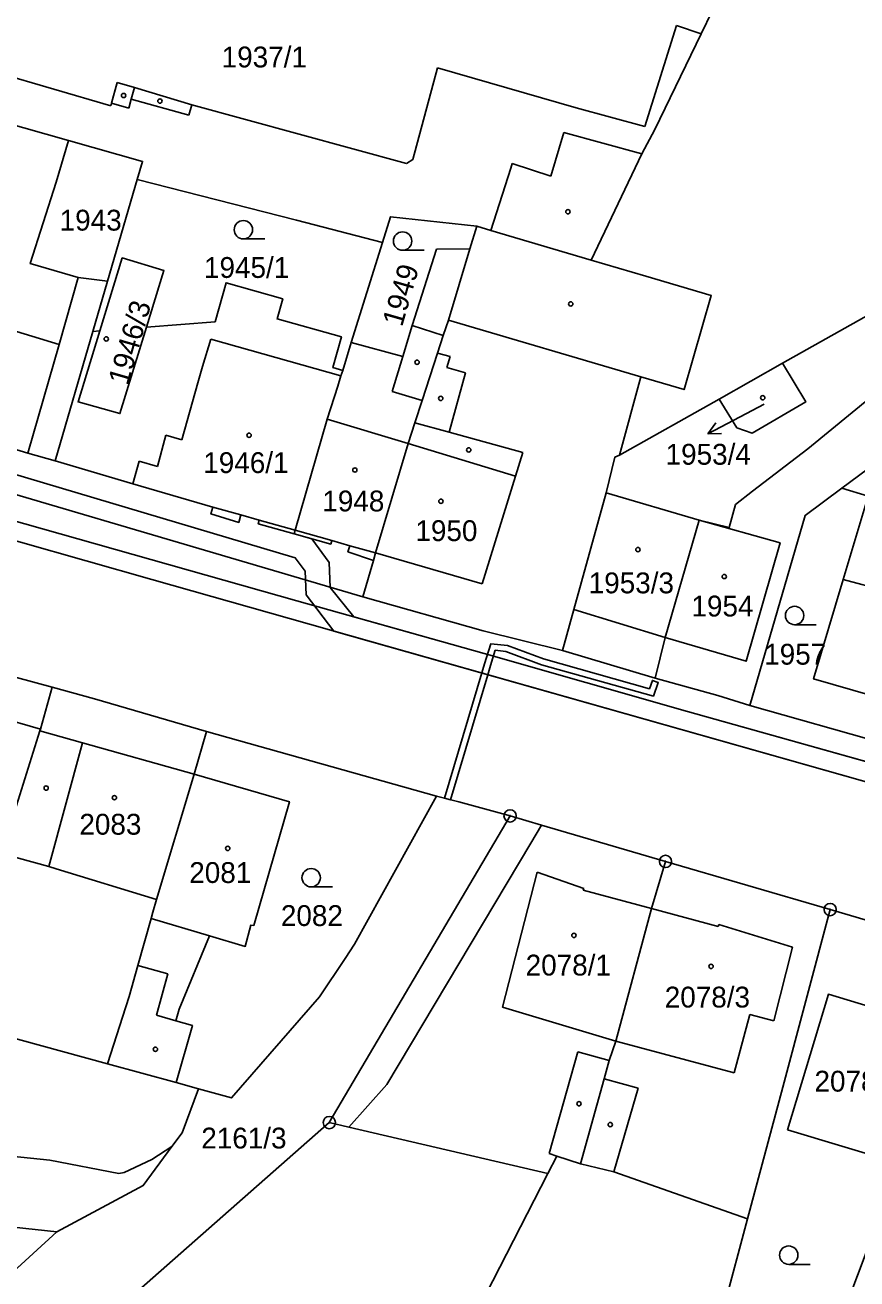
# Model space of a CAD drawing. Extents: x -644096 to -634268, y -1141430 to -1133463.
# Drawn here: x -638166.3 to -638098.4, y -1139143.1 to -1139040.8 of the extents above; entities that cross this region are included whole.
import ezdxf

# ---------------------------------------------------------------- set-up
doc = ezdxf.new("R2010")
doc.units = 0
for name, color, linetype in [('_CIVIL_CONSTRUCTION', 7, 'Continuous'), ('B_Hranice _3D', 7, 'Continuous'), ('M_Svah_Nasyp', 7, 'Continuous'), ('M_Svah_Zarez', 7, 'Continuous'), ('svrsek_osa_sjezdy', 7, 'Continuous'), ('svrsek_osa_terminal_VRT', 7, 'Continuous'), ('svrsek_osa_VRT', 7, 'Continuous'), ('svrsek_popisy_VRT', 7, 'Continuous'), ('terminal_VRT', 7, 'Continuous')]:
    doc.layers.add(name, color=color, linetype=linetype)

msp = doc.modelspace()

# ---------------------------------------------------------------- linework, layer by layer
at = {"layer": '_CIVIL_CONSTRUCTION'}
for centre, radius in [((-638126.71, -1139105.3), 0.5), ((-638126.71, -1139105.3), 0.0303), ((-638114.04, -1139109.01), 0.5), ((-638114.04, -1139109.01), 0.0303), ((-638100.61, -1139112.94), 0.5), ((-638100.61, -1139112.94), 0.0303), ((-638141.45, -1139130.32), 0.5), ((-638141.45, -1139130.32), 0.0303)]:
    msp.add_circle(centre, radius, dxfattribs=at)
at = {"layer": 'B_Hranice _3D'}
for points in [[(-638290.09, -1139029.58), (-638255.88, -1139046.51), (-638224.7, -1139062.08), (-638221.65, -1139063.68), (-638210.76, -1139066.34), (-638210.15, -1139066.37), (-638203, -1139066.73), (-638144.23, -1139084.24), (-638143.42, -1139085.34), (-638143.34, -1139087.26), (-638141.07, -1139090.23), (-638094.91, -1139103.3)], [(-638096.76, -1139101.12), (-638112.24, -1139096.77), (-638128.83, -1139092.04), (-638139.45, -1139089.05), (-638141.37, -1139086.66), (-638141.45, -1139084.63), (-638142.88, -1139082.69), (-638144.32, -1139082.29), (-638147.24, -1139081.46), (-638147.16, -1139081.17), (-638148.66, -1139080.75), (-638148.84, -1139081.35), (-638151.11, -1139080.66), (-638150.94, -1139080.11), (-638157.47, -1139078.2), (-638163.81, -1139076.34), (-638166.03, -1139075.7), (-638175.16, -1139072.94), (-638180.27, -1139071.38), (-638188.61, -1139069.1), (-638197.45, -1139066.69), (-638204.05, -1139064.68), (-638210.45, -1139064.38), (-638220.98, -1139061.78)]]:
    msp.add_lwpolyline(points, dxfattribs=at)
for points in [[(-638129.01, -1139093.64), (-638128.53, -1139093.78), (-638128.31, -1139093.04), (-638127.92, -1139091.79), (-638127.05, -1139091.89), (-638124.14, -1139092.97), (-638115.03, -1139095.53), (-638114.63, -1139094.41), (-638115.11, -1139094.25), (-638115.35, -1139094.93), (-638123.98, -1139092.49), (-638126.93, -1139091.39), (-638128.28, -1139091.25), (-638128.79, -1139092.9)], [(-638129.01, -1139093.64), (-638132.05, -1139103.86), (-638131.57, -1139103.98), (-638128.53, -1139093.78)]]:
    msp.add_lwpolyline(points, close=True, dxfattribs=at)
at = {"layer": 'M_Svah_Nasyp'}
for p, q in [((-638113.14, -1139040.82), (-638115.73, -1139049.07)), ((-638111.12, -1139041.51), (-638113.14, -1139040.82)), ((-638159.27, -1139047.38), (-638172.94, -1139043.37)), ((-638132.64, -1139044.26), (-638134.64, -1139051.76)), ((-638121.31, -1139047.53), (-638132.64, -1139044.26)), ((-638158.74, -1139045.47), (-638159.2, -1139047.15)), ((-638157.35, -1139045.89), (-638158.74, -1139045.47)), ((-638157.61, -1139046.83), (-638157.35, -1139045.89)), ((-638157.35, -1139045.89), (-638152.67, -1139047.29)), ((-638159.27, -1139047.38), (-638159.2, -1139047.15)), ((-638159.2, -1139047.15), (-638157.81, -1139047.56)), ((-638157.81, -1139047.56), (-638157.61, -1139046.83)), ((-638152.91, -1139048.13), (-638157.61, -1139046.83)), ((-638152.67, -1139047.29), (-638152.91, -1139048.13)), ((-638152.67, -1139047.29), (-638135.16, -1139052.07)), ((-638115.73, -1139049.07), (-638121.31, -1139047.53)), ((-638123.38, -1139053.11), (-638122.32, -1139049.55)), ((-638122.32, -1139049.55), (-638115.96, -1139051.28)), ((-638135.16, -1139052.07), (-638134.64, -1139051.76)), ((-638128.27, -1139057.53), (-638126.65, -1139052.45)), ((-638126.65, -1139052.45), (-638126.54, -1139052.09)), ((-638126.54, -1139052.09), (-638123.38, -1139053.11)), ((-638163.49, -1139066.85), (-638161.92, -1139061.38)), ((-638172.63, -1139064.06), (-638163.49, -1139066.85)), ((-638116.04, -1139069.48), (-638131.74, -1139064.87)), ((-638132.16, -1139066.1), (-638134.7, -1139065.3)), ((-638166.03, -1139075.7), (-638163.49, -1139066.85)), ((-638151.79, -1139068.65), (-638151.11, -1139066.4)), ((-638151.11, -1139066.4), (-638140.5, -1139069.41)), ((-638135.46, -1139067.83), (-638136.32, -1139070.67)), ((-638131.61, -1139067.83), (-638132.63, -1139067.54)), ((-638131.86, -1139068.72), (-638131.61, -1139067.83)), ((-638152.16, -1139069.96), (-638151.79, -1139068.65)), ((-638130.36, -1139069.15), (-638131.86, -1139068.72)), ((-638131.67, -1139073.99), (-638130.36, -1139069.15)), ((-638153.47, -1139074.62), (-638152.16, -1139069.96)), ((-638136.32, -1139070.67), (-638133.88, -1139071.41)), ((-638135.02, -1139074.93), (-638141.63, -1139072.94)), ((-638134.47, -1139073.23), (-638131.67, -1139073.99)), ((-638155.45, -1139076.8), (-638154.77, -1139074.25)), ((-638154.77, -1139074.25), (-638153.47, -1139074.62)), ((-638131.67, -1139073.99), (-638125.67, -1139075.65)), ((-638135.02, -1139074.93), (-638126.27, -1139077.59)), ((-638157.47, -1139078.2), (-638156.95, -1139076.35)), ((-638156.95, -1139076.35), (-638155.45, -1139076.8)), ((-638126.27, -1139077.59), (-638125.67, -1139075.65)), ((-638128.99, -1139086.36), (-638126.27, -1139077.59)), ((-638150.94, -1139080.11), (-638148.66, -1139080.75)), ((-638147.16, -1139081.17), (-638144.24, -1139082)), ((-638144.24, -1139082), (-638141.25, -1139082.84)), ((-638139.77, -1139083.26), (-638137.69, -1139083.84)), ((-638128.99, -1139086.36), (-638137.69, -1139083.84)), ((-638094.01, -1139087.52), (-638099.55, -1139086.02)), ((-638114.06, -1139090.75), (-638121.5, -1139088.46)), ((-638165.01, -1139098.21), (-638170.35, -1139096.7)), ((-638161.58, -1139099.33), (-638165.06, -1139098.36)), ((-638164.32, -1139109.43), (-638161.58, -1139099.33)), ((-638161.58, -1139099.33), (-638152.48, -1139101.88)), ((-638164.32, -1139109.43), (-638168.17, -1139108.36)), ((-638163.73, -1139109.61), (-638164.32, -1139109.43)), ((-638155.54, -1139112.11), (-638163.73, -1139109.61)), ((-638127.33, -1139120.89), (-638124.51, -1139109.9)), ((-638120.71, -1139111.21), (-638124.51, -1139109.9)), ((-638120.75, -1139111.35), (-638120.71, -1139111.21)), ((-638115.17, -1139112.85), (-638120.75, -1139111.35)), ((-638115.17, -1139112.85), (-638109.73, -1139114.31)), ((-638155.98, -1139113.66), (-638151.23, -1139115.07)), ((-638109.73, -1139114.31), (-638109.69, -1139114.17)), ((-638103.69, -1139116.01), (-638109.69, -1139114.17)), ((-638105.21, -1139122.02), (-638103.69, -1139116.01)), ((-638157.07, -1139117.51), (-638154.62, -1139118.19)), ((-638155.54, -1139121.54), (-638154.62, -1139118.19)), ((-638118.08, -1139123.67), (-638127.33, -1139120.89)), ((-638153.96, -1139122.02), (-638155.54, -1139121.54)), ((-638108.45, -1139126.26), (-638107.17, -1139121.49)), ((-638107.17, -1139121.49), (-638105.21, -1139122.02)), ((-638118.08, -1139123.67), (-638108.45, -1139126.26)), ((-638121.19, -1139124.54), (-638123.52, -1139132.85)), ((-638121.19, -1139124.54), (-638118.63, -1139125.26)), ((-638119.05, -1139126.76), (-638116.27, -1139127.5)), ((-638118.25, -1139134.33), (-638116.27, -1139127.5)), ((-638139.86, -1139130.69), (-638141.45, -1139130.32)), ((-638123.52, -1139132.85), (-638122.9, -1139133.05))]:
    msp.add_line(p, q, dxfattribs=at)
msp.add_lwpolyline([(-638114.06, -1139090.75), (-638107.45, -1139092.68), (-638104.69, -1139083.01), (-638111.28, -1139081.17)], dxfattribs=at)
at = {"layer": 'M_Svah_Zarez'}
for centre in [(-638158.23, -1139046.53), (-638155.26, -1139046.99), (-638122, -1139056.01), (-638121.76, -1139063.53), (-638159.64, -1139066.39), (-638134.29, -1139068.29), (-638132.36, -1139071.24), (-638106.11, -1139071.19), (-638147.99, -1139074.25), (-638130.08, -1139075.44), (-638139.37, -1139077.08), (-638132.35, -1139079.63), (-638116.29, -1139083.57), (-638109.25, -1139085.77), (-638164.54, -1139103.03), (-638158.97, -1139103.81), (-638149.73, -1139107.95), (-638121.51, -1139115.05), (-638110.32, -1139117.58), (-638155.63, -1139124.33), (-638121.09, -1139128.78), (-638118.54, -1139130.48)]:
    msp.add_circle(centre, 0.175, dxfattribs=at)
at = {"layer": 'svrsek_osa_sjezdy'}
for p, q in [((-638148.46, -1139058.23), (-638146.71, -1139058.23)), ((-638135.48, -1139059.16), (-638133.73, -1139059.16)), ((-638103.51, -1139089.7), (-638101.76, -1139089.7)), ((-638142.93, -1139111.09), (-638141.18, -1139111.09)), ((-638103.99, -1139141.88), (-638102.24, -1139141.88))]:
    msp.add_line(p, q, dxfattribs=at)
for centre in [(-638148.46, -1139057.48), (-638135.48, -1139058.41), (-638103.51, -1139088.95), (-638142.93, -1139110.34), (-638103.99, -1139141.13)]:
    msp.add_circle(centre, 0.75, dxfattribs=at)
at = {"layer": 'svrsek_osa_terminal_VRT'}
msp.add_arc((-642050.26, -1145189.6), 8802.25, 41.413152, 75.317049, dxfattribs=at)
at = {"layer": 'svrsek_popisy_VRT'}
for p, q in [((-638105.99, -1139071.7), (-638107.94, -1139072.73)), ((-638107.94, -1139072.73), (-638110.59, -1139074.14)), ((-638110.59, -1139074.14), (-638109.94, -1139073.23)), ((-638110.59, -1139074.14), (-638109.47, -1139074.11))]:
    msp.add_line(p, q, dxfattribs=at)
at = {"layer": 'terminal_VRT'}
for p, q in [((-638168.19, -1139048.64), (-638162.73, -1139050.21)), ((-638159.53, -1139061.67), (-638157.11, -1139053.38)), ((-638129.99, -1139059.04), (-638129.42, -1139057.19)), ((-638137.12, -1139058.51), (-638139.67, -1139066.67)), ((-638160.73, -1139065.78), (-638159.53, -1139061.67)), ((-638160.73, -1139065.78), (-638163.81, -1139076.34)), ((-638160.73, -1139065.78), (-638160.16, -1139065.74)), ((-638140.36, -1139068.95), (-638139.67, -1139066.67)), ((-638109.67, -1139071.29), (-638104.49, -1139068.37)), ((-638109.67, -1139071.29), (-638117.79, -1139075.87)), ((-638099.65, -1139078.55), (-638094.27, -1139074.54)), ((-638118.87, -1139078.94), (-638111.28, -1139081.17)), ((-638137.86, -1139084.45), (-638138.72, -1139087.44)), ((-638164.05, -1139094.79), (-638173.15, -1139092.32)), ((-638122.45, -1139091.81), (-638114.89, -1139094.05)), ((-638107.17, -1139096.29), (-638096.2, -1139099.4)), ((-638151.46, -1139098.4), (-638152.48, -1139101.88)), ((-638132.7, -1139103.69), (-638151.46, -1139098.4)), ((-638124.15, -1139106.05), (-638126.71, -1139105.3)), ((-638114.04, -1139109.01), (-638124.15, -1139106.05)), ((-638115.17, -1139112.85), (-638114.04, -1139109.01)), ((-638100.61, -1139112.94), (-638114.04, -1139109.01)), ((-638100.61, -1139112.94), (-638092.55, -1139115.3)), ((-638172.37, -1139122), (-638159.54, -1139125.51)), ((-638159.54, -1139125.51), (-638153.94, -1139127.04)), ((-638153.94, -1139127.04), (-638152.12, -1139127.56)), ((-638148.16, -1139182.18), (-638123.63, -1139134.47)), ((-638113.75, -1139162.01), (-638107.34, -1139138.17))]:
    msp.add_line(p, q, dxfattribs=at)
for points in [[(-638341.51, -1139004.8), (-638290.09, -1139029.58), (-638255.88, -1139046.51), (-638224.7, -1139062.08), (-638138.72, -1139087.44)], [(-638120.1, -1139059.95), (-638115.96, -1139051.28), (-638114.91, -1139049.29), (-638111.12, -1139041.51), (-638109.33, -1139037.77)], [(-638159.53, -1139061.67), (-638161.92, -1139061.38), (-638165.84, -1139060.24), (-638163.72, -1139053.61), (-638162.73, -1139050.21)], [(-638162.73, -1139050.21), (-638156.68, -1139051.91), (-638157.11, -1139053.38)], [(-638081.38, -1139050.56), (-638092.97, -1139061.23), (-638094.78, -1139062.9), (-638104.49, -1139068.37)], [(-638157.11, -1139053.38), (-638144.14, -1139056.69), (-638137.12, -1139058.51)], [(-638137.12, -1139058.51), (-638136.47, -1139056.42), (-638129.42, -1139057.19)], [(-638129.42, -1139057.19), (-638128.27, -1139057.53), (-638120.1, -1139059.95)], [(-638160.16, -1139065.74), (-638158.33, -1139059.78), (-638154.94, -1139060.81), (-638156.36, -1139065.44)], [(-638129.99, -1139059.04), (-638132.71, -1139059.07), (-638134.7, -1139065.3), (-638135.46, -1139067.83), (-638139.67, -1139066.67)], [(-638137.86, -1139084.45), (-638137.69, -1139083.84), (-638135.02, -1139074.93), (-638134.47, -1139073.23), (-638133.88, -1139071.41), (-638132.63, -1139067.54), (-638132.16, -1139066.1), (-638131.74, -1139064.87), (-638129.99, -1139059.04)], [(-638117.79, -1139075.87), (-638116.04, -1139069.48), (-638112.52, -1139070.52), (-638110.31, -1139062.85), (-638115.65, -1139061.27), (-638120.1, -1139059.95)], [(-638156.36, -1139065.44), (-638150.76, -1139064.99), (-638149.87, -1139061.81), (-638145.25, -1139063.11), (-638145.71, -1139064.75), (-638140.46, -1139066.23), (-638141.17, -1139068.73), (-638140.36, -1139068.95)], [(-638156.36, -1139065.44), (-638158.53, -1139072.48), (-638161.94, -1139071.53), (-638160.16, -1139065.74)], [(-638090.56, -1139100.71), (-638093.26, -1139101.62), (-638095.09, -1139101.59), (-638112.24, -1139096.77), (-638128.83, -1139092.04), (-638144.1, -1139087.74), (-638182.72, -1139076.81), (-638201.68, -1139071.2), (-638208.85, -1139068.73), (-638211.57, -1139067.67), (-638211.37, -1139068.84), (-638210.64, -1139069.6), (-638209.5, -1139070.31)], [(-638144.32, -1139082.29), (-638144.24, -1139082), (-638141.63, -1139072.94), (-638140.77, -1139070.24), (-638140.5, -1139069.41), (-638140.36, -1139068.95)], [(-638104.49, -1139068.37), (-638102.6, -1139071.52), (-638106.98, -1139074.07), (-638108.22, -1139073.63), (-638109.67, -1139071.29)], [(-638094.91, -1139103.3), (-638155.92, -1139086.02), (-638188.09, -1139076.87), (-638202.2, -1139072.75), (-638209.5, -1139070.31)], [(-638097.15, -1139071.03), (-638102.44, -1139075.36), (-638106.94, -1139078.8), (-638108.32, -1139079.9), (-638108.84, -1139081.77), (-638111.28, -1139081.17)], [(-638175.16, -1139072.94), (-638166.03, -1139075.7), (-638163.81, -1139076.34)], [(-638163.81, -1139076.34), (-638157.47, -1139078.2), (-638150.94, -1139080.11), (-638151.11, -1139080.66), (-638148.84, -1139081.35), (-638148.66, -1139080.75), (-638147.16, -1139081.17), (-638147.24, -1139081.46), (-638144.32, -1139082.29)], [(-638118.87, -1139078.94), (-638118.16, -1139076.03), (-638117.79, -1139075.87)], [(-638122.45, -1139091.81), (-638121.5, -1139088.46), (-638118.87, -1139078.94)], [(-638107.17, -1139096.29), (-638102.64, -1139080.78), (-638099.65, -1139078.55)], [(-638099.65, -1139078.55), (-638097.52, -1139079.22), (-638099.55, -1139086.02), (-638101.96, -1139094.12), (-638092.55, -1139096.84)], [(-638111.28, -1139081.17), (-638114.06, -1139090.75), (-638114.89, -1139094.05)], [(-638144.32, -1139082.29), (-638141.33, -1139083.13), (-638141.25, -1139082.84), (-638139.77, -1139083.26), (-638139.93, -1139083.75), (-638137.86, -1139084.45)], [(-638138.72, -1139087.44), (-638128.9, -1139090.21), (-638122.45, -1139091.81)], [(-638164.05, -1139094.79), (-638165.01, -1139098.21), (-638165.06, -1139098.36), (-638168.17, -1139108.36), (-638168.67, -1139109.96), (-638169.04, -1139111.28), (-638170.27, -1139115.41), (-638170.41, -1139115.37), (-638170.7, -1139116.38)], [(-638151.46, -1139098.4), (-638160.61, -1139095.75), (-638164.05, -1139094.79)], [(-638114.89, -1139094.05), (-638109.77, -1139095.48), (-638107.17, -1139096.29)], [(-638152.48, -1139101.88), (-638155.54, -1139112.11), (-638155.84, -1139113.16), (-638155.98, -1139113.66), (-638157.07, -1139117.51), (-638157.78, -1139120.02), (-638158.05, -1139120.88), (-638159.54, -1139125.51)], [(-638153.94, -1139127.04), (-638152.62, -1139122.4), (-638153.96, -1139122.02), (-638153.7, -1139121.07), (-638151.23, -1139115.07), (-638148.31, -1139115.94), (-638147.84, -1139114.21), (-638147.61, -1139114.23), (-638144.7, -1139104.15), (-638152.48, -1139101.88)], [(-638152.12, -1139127.56), (-638149.42, -1139128.3), (-638142.24, -1139120.06), (-638140.16, -1139116.92), (-638139.39, -1139115.76), (-638132.7, -1139103.69)], [(-638126.71, -1139105.3), (-638130.88, -1139104.16), (-638132.7, -1139103.69)], [(-638126.71, -1139105.3), (-638141.45, -1139130.32), (-638164.5, -1139150.62)], [(-638124.15, -1139106.05), (-638125.02, -1139107.51), (-638136.76, -1139127.21), (-638139.86, -1139130.69), (-638123.63, -1139134.47)], [(-638118.63, -1139125.26), (-638118.08, -1139123.67), (-638115.17, -1139112.85)], [(-638107.34, -1139138.17), (-638104.46, -1139127.43), (-638100.61, -1139112.94)], [(-638092.55, -1139115.3), (-638089.88, -1139120.18), (-638104.82, -1139159.93)], [(-638104.1, -1139130.92), (-638095.51, -1139133.5), (-638092.04, -1139122.48), (-638100.76, -1139119.85), (-638104.1, -1139130.92)], [(-638163.67, -1139139.22), (-638187.43, -1139136.68), (-638186.43, -1139127.16), (-638185.41, -1139127.26), (-638185.1, -1139124.4), (-638181.6, -1139124.77), (-638181.47, -1139123.53), (-638169.44, -1139124.81), (-638170.29, -1139132.75), (-638164.23, -1139133.39), (-638158.62, -1139134.46), (-638158.17, -1139134.38), (-638155.92, -1139133.32), (-638154.28, -1139132.26)], [(-638120.97, -1139133.68), (-638119.05, -1139126.76), (-638118.63, -1139125.26)], [(-638154.28, -1139132.26), (-638153.46, -1139131.14), (-638152.12, -1139127.56)], [(-638154.28, -1139132.26), (-638156.62, -1139135.45), (-638163.67, -1139139.22)], [(-638123.63, -1139134.47), (-638122.9, -1139133.05), (-638120.97, -1139133.68)], [(-638120.97, -1139133.68), (-638118.25, -1139134.33), (-638107.34, -1139138.17)], [(-638164.5, -1139150.62), (-638169.8, -1139144.82), (-638163.67, -1139139.22)]]:
    msp.add_lwpolyline(points, dxfattribs=at)

# ---------------------------------------------------------------- texts
at = {"layer": 'svrsek_osa_VRT'}
for s, p in [('1937/1', (-638150.23, -1139044.24)), ('1943', (-638163.44, -1139057.55)), ('1945/1', (-638151.67, -1139061.41)), ('1953/4', (-638114.03, -1139076.65)), ('1946/1', (-638151.73, -1139077.33)), ('1948', (-638142.02, -1139080.46)), ('1950', (-638134.43, -1139082.88)), ('1953/3', (-638120.3, -1139087.14)), ('1954', (-638111.92, -1139089.03)), ('1957', (-638105.99, -1139092.96)), ('2083', (-638161.83, -1139106.83)), ('2081', (-638152.87, -1139110.77)), ('2082', (-638145.4, -1139114.28)), ('2078/1', (-638125.44, -1139118.32)), ('2078/3', (-638114.1, -1139120.93)), ('2078/6', (-638101.89, -1139127.79)), ('2161/3', (-638151.89, -1139132.43))]:
    msp.add_text(s, height=1.7, dxfattribs=at).set_placement(p)
for s, p in [('1949', (-638135.52, -1139065.46)), ('1946/3', (-638157.88, -1139070.25))]:
    msp.add_text(s, height=1.7, rotation=74, dxfattribs=at).set_placement(p)

doc.saveas('drawing.dxf')
